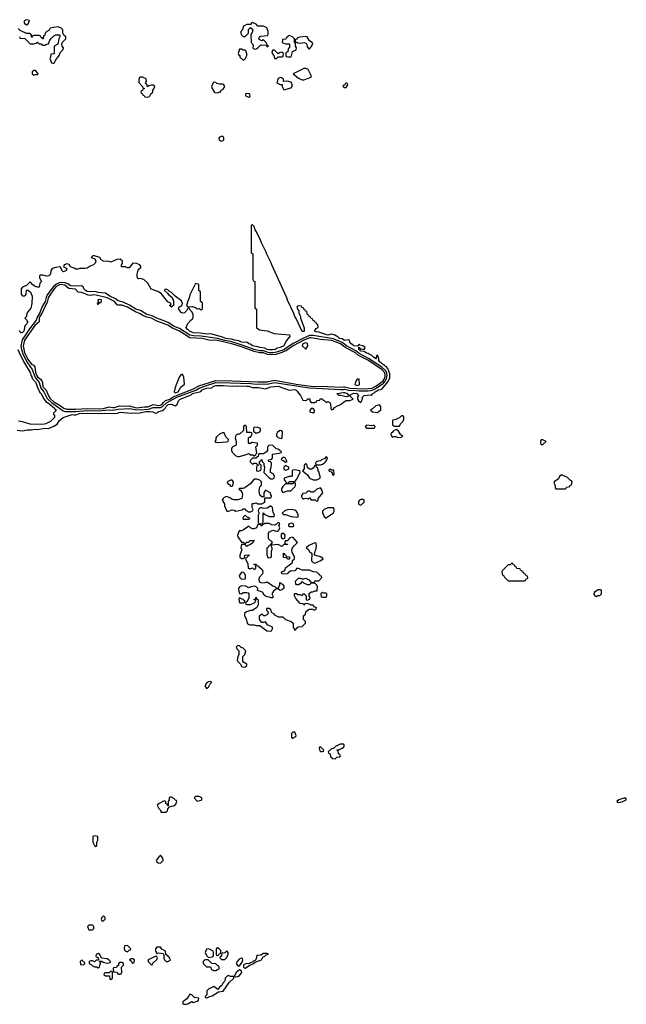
# Model space of a CAD drawing. Header units: inches. Extents: x 2701323 to 2964515, y 494916 to 722124.
# Tile 510 of 656: x 2896478 to 2903076, y 646145 to 656858. Entities that reach past the tile are written whole.
import ezdxf

# ---------------------------------------------------------------- set-up
doc = ezdxf.new("R2010")
doc.units = ezdxf.units.IN
doc.header["$MEASUREMENT"] = 0
for name, color, linetype in [('C8694', 7, 'Continuous'), ('C8695', 7, 'Continuous'), ('C9604', 7, 'Continuous'), ('C9605', 7, 'Continuous')]:
    doc.layers.add(name, color=color, linetype=linetype)

msp = doc.modelspace()

# ---------------------------------------------------------------- linework, layer by layer
at = {"layer": 'C8694', "color": 2, "elevation": 2}
for points in [[(2898852, 650000), (2898862, 649990), (2898862, 649950), (2898850, 649926), (2898842, 649890), (2898850, 649874), (2898882, 649842), (2898890, 649822), (2898910, 649812), (2898930, 649818), (2898948, 649830), (2898947, 649847), (2898906, 649870), (2898906, 649930), (2898928, 649950), (2898938, 649990), (2898928, 650000)], [(2900000, 648974), (2899996, 648976), (2899965, 648975), (2899914, 648950), (2899893, 648927), (2899870, 648926), (2899834, 648890), (2899838, 648878), (2899854, 648870), (2899858, 648838), (2899874, 648830), (2899878, 648818), (2899910, 648814), (2899928, 648832), (2899962, 648838), (2899966, 648850), (2899962, 648862), (2899946, 648870), (2899942, 648902), (2899926, 648910), (2899930, 648914), (2899950, 648912), (2899986, 648930), (2900000, 648944)]]:
    msp.add_lwpolyline(points, dxfattribs=at)
for points in [[(2898550, 649658), (2898530, 649655), (2898510, 649638), (2898492, 649610), (2898510, 649582), (2898530, 649594), (2898548, 649632), (2898566, 649650)], [(2899470, 649106), (2899450, 649106), (2899434, 649090), (2899434, 649050), (2899442, 649042), (2899450, 649042), (2899482, 649058), (2899486, 649070)], [(2899750, 648946), (2899738, 648942), (2899734, 648930), (2899744, 648904), (2899750, 648894), (2899770, 648894), (2899782, 648898), (2899786, 648910)], [(2898130, 648398), (2898110, 648398), (2898102, 648390), (2898102, 648370), (2898092, 648350), (2898094, 648306), (2898090, 648306), (2898082, 648322), (2898067, 648327), (2898066, 648350), (2898050, 648358), (2897994, 648330), (2897974, 648310), (2897990, 648274), (2898012, 648252), (2898014, 648234), (2898070, 648234), (2898086, 648250), (2898088, 648272), (2898106, 648294), (2898130, 648302), (2898156, 648304), (2898176, 648324), (2898186, 648350), (2898182, 648362), (2898170, 648366), (2898160, 648380)], [(2898430, 648406), (2898390, 648406), (2898374, 648390), (2898410, 648354), (2898450, 648365), (2898458, 648370), (2898458, 648390)], [(2897290, 647978), (2897274, 647970), (2897274, 647910), (2897290, 647874), (2897310, 647862), (2897318, 647870), (2897318, 647910), (2897326, 647930), (2897326, 647970)], [(2898010, 647766), (2897990, 647748), (2897962, 647710), (2897970, 647694), (2897984, 647684), (2898010, 647682), (2898038, 647710), (2898036, 647736)], [(2897390, 647108), (2897372, 647090), (2897365, 647070), (2897370, 647054), (2897390, 647054), (2897406, 647070), (2897408, 647090)], [(2897270, 647006), (2897230, 647006), (2897214, 646990), (2897230, 646954), (2897270, 646954), (2897286, 646970), (2897286, 646990)], [(2897650, 646786), (2897618, 646782), (2897614, 646750), (2897622, 646730), (2897625, 646725), (2897650, 646714), (2897670, 646734), (2897682, 646738), (2897686, 646750)], [(2898010, 646766), (2897970, 646766), (2897954, 646750), (2897954, 646730), (2897970, 646694), (2897978, 646702), (2897990, 646705), (2898038, 646698), (2898044, 646684), (2898045, 646645), (2898052, 646630), (2898070, 646612), (2898090, 646612), (2898110, 646622), (2898118, 646630), (2898116, 646636), (2898100, 646660), (2898067, 646687), (2898062, 646722), (2898023, 646743)], [(2897330, 646698), (2897310, 646686), (2897305, 646670), (2897310, 646662), (2897333, 646653), (2897334, 646626), (2897310, 646626), (2897290, 646608), (2897270, 646618), (2897250, 646618), (2897234, 646610), (2897234, 646590), (2897257, 646577), (2897270, 646562), (2897293, 646553), (2897312, 646552), (2897330, 646542), (2897346, 646550), (2897348, 646572), (2897358, 646590), (2897358, 646598), (2897346, 646614), (2897370, 646614), (2897384, 646604), (2897430, 646592), (2897462, 646598), (2897466, 646610), (2897446, 646630), (2897430, 646638), (2897367, 646647), (2897350, 646686)], [(2897970, 646666), (2897950, 646666), (2897874, 646630), (2897874, 646610), (2897910, 646574), (2897922, 646578), (2897927, 646593), (2897970, 646634), (2897975, 646650)], [(2898530, 646748), (2898510, 646746), (2898494, 646710), (2898510, 646674), (2898530, 646654), (2898570, 646662), (2898586, 646670), (2898586, 646710), (2898582, 646722), (2898550, 646742)], [(2898630, 646758), (2898614, 646750), (2898614, 646690), (2898618, 646678), (2898630, 646674), (2898642, 646678), (2898647, 646693), (2898662, 646698), (2898666, 646710), (2898666, 646730), (2898646, 646750)], [(2898730, 646726), (2898710, 646706), (2898678, 646702), (2898674, 646670), (2898658, 646662), (2898654, 646650), (2898673, 646633), (2898710, 646634), (2898730, 646654), (2898746, 646690), (2898746, 646710)], [(2899170, 646698), (2899130, 646698), (2899100, 646680), (2899064, 646676), (2899053, 646667), (2899052, 646648), (2899038, 646622), (2899014, 646610), (2899014, 646606), (2898974, 646590), (2898974, 646586), (2898947, 646587), (2898921, 646579), (2898912, 646570), (2898912, 646550), (2898921, 646541), (2898930, 646538), (2898950, 646547), (2898973, 646567), (2899026, 646590), (2899026, 646594), (2899038, 646602), (2899108, 646630), (2899122, 646658), (2899146, 646670), (2899158, 646682), (2899186, 646690)], [(2897150, 646626), (2897134, 646610), (2897138, 646578), (2897170, 646574), (2897186, 646590), (2897182, 646602), (2897167, 646607), (2897162, 646622)], [(2897590, 646598), (2897570, 646598), (2897554, 646590), (2897553, 646567), (2897538, 646562), (2897530, 646546), (2897498, 646542), (2897494, 646530), (2897498, 646498), (2897530, 646494), (2897550, 646474), (2897570, 646474), (2897582, 646478), (2897587, 646493), (2897586, 646550), (2897606, 646570), (2897606, 646590)], [(2897710, 646638), (2897690, 646638), (2897674, 646630), (2897693, 646613), (2897698, 646598), (2897710, 646594), (2897722, 646598), (2897726, 646630)], [(2898527, 646627), (2898493, 646627), (2898474, 646610), (2898472, 646590), (2898510, 646554), (2898553, 646553), (2898565, 646525), (2898590, 646514), (2898610, 646514), (2898630, 646522), (2898646, 646530), (2898646, 646550), (2898642, 646562), (2898630, 646566), (2898610, 646586), (2898567, 646587)], [(2898890, 646646), (2898865, 646635), (2898842, 646610), (2898831, 646590), (2898850, 646562), (2898870, 646562), (2898896, 646604), (2898906, 646630), (2898902, 646642)], [(2897470, 646506), (2897450, 646486), (2897410, 646486), (2897398, 646482), (2897394, 646470), (2897410, 646454), (2897453, 646453), (2897458, 646418), (2897470, 646414), (2897486, 646430), (2897486, 646490), (2897482, 646502)], [(2898750, 646458), (2898734, 646450), (2898714, 646430), (2898712, 646410), (2898702, 646390), (2898686, 646374), (2898678, 646350), (2898652, 646330), (2898633, 646307), (2898590, 646338), (2898530, 646308), (2898512, 646290), (2898512, 646248), (2898494, 646230), (2898498, 646218), (2898510, 646214), (2898530, 646222), (2898534, 646226), (2898570, 646236), (2898640, 646280), (2898691, 646289), (2898758, 646382), (2898808, 646430), (2898806, 646446), (2898770, 646448)], [(2898870, 646518), (2898832, 646490), (2898814, 646450), (2898824, 646444), (2898850, 646447), (2898870, 646458), (2898894, 646490), (2898890, 646506), (2898876, 646516)], [(2898330, 646255), (2898296, 646204), (2898254, 646170), (2898254, 646150), (2898265, 646145), (2898290, 646146), (2898306, 646150), (2898350, 646174), (2898370, 646165), (2898410, 646178), (2898422, 646190), (2898426, 646210), (2898380, 646220), (2898350, 646248)]]:
    msp.add_lwpolyline(points, close=True, dxfattribs=at)
at = {"layer": 'C8695', "color": 2}
for points, elevation in [([(2896550, 656858), (2896530, 656846), (2896522, 656830), (2896532, 656812), (2896550, 656802), (2896570, 656814), (2896586, 656850)], 2), ([(2899010, 656826), (2898998, 656822), (2898990, 656806), (2898950, 656806), (2898912, 656788), (2898896, 656744), (2898885, 656730), (2898885, 656710), (2898890, 656694), (2898910, 656674), (2898930, 656674), (2898966, 656710), (2898968, 656752), (2898987, 656773), (2899010, 656754), (2899011, 656729), (2898992, 656690), (2898994, 656610), (2899010, 656594), (2899017, 656577), (2899012, 656550), (2899030, 656538), (2899050, 656541), (2899070, 656551), (2899099, 656581), (2899110, 656586), (2899160, 656580), (2899170, 656562), (2899186, 656570), (2899170, 656586), (2899162, 656582), (2899166, 656590), (2899158, 656610), (2899130, 656638), (2899110, 656628), (2899082, 656642), (2899078, 656650), (2899090, 656674), (2899100, 656680), (2899174, 656686), (2899180, 656700), (2899182, 656730), (2899166, 656770), (2899130, 656788), (2899070, 656788), (2899050, 656808)], 2), ([(2899410, 656686), (2899398, 656682), (2899394, 656670), (2899378, 656662), (2899373, 656647), (2899338, 656642), (2899334, 656610), (2899370, 656594), (2899410, 656594), (2899414, 656590), (2899414, 656550), (2899398, 656542), (2899394, 656510), (2899378, 656502), (2899374, 656490), (2899374, 656470), (2899378, 656458), (2899393, 656453), (2899430, 656454), (2899447, 656513), (2899486, 656530), (2899488, 656550), (2899478, 656570), (2899478, 656598), (2899467, 656613), (2899466, 656650), (2899446, 656670)], 2), ([(2899590, 656675), (2899530, 656669), (2899501, 656659), (2899490, 656646), (2899478, 656642), (2899474, 656630), (2899478, 656618), (2899505, 656605), (2899530, 656601), (2899571, 656611), (2899590, 656602), (2899602, 656590), (2899604, 656564), (2899622, 656542), (2899630, 656542), (2899650, 656562), (2899666, 656590), (2899658, 656610), (2899629, 656629), (2899606, 656670)], 2), ([(2898890, 656538), (2898870, 656538), (2898854, 656490), (2898858, 656478), (2898874, 656470), (2898874, 656450), (2898910, 656418), (2898930, 656432), (2898947, 656467), (2898947, 656487), (2898938, 656518), (2898927, 656527), (2898908, 656528)], 2), ([(2899250, 656526), (2899230, 656526), (2899222, 656510), (2899225, 656490), (2899242, 656470), (2899250, 656434), (2899270, 656434), (2899290, 656454), (2899330, 656454), (2899342, 656458), (2899346, 656490), (2899330, 656506), (2899304, 656496), (2899290, 656486)], 2), ([(2896650, 656306), (2896630, 656306), (2896614, 656290), (2896614, 656270), (2896630, 656254), (2896650, 656262), (2896670, 656262), (2896678, 656270), (2896676, 656276)], 2), ([(2899590, 656328), (2899570, 656328), (2899454, 656270), (2899510, 656222), (2899550, 656202), (2899570, 656205), (2899647, 656233), (2899648, 656250), (2899615, 656315)], 2), ([(2897790, 656234), (2897782, 656230), (2897772, 656210), (2897773, 656173), (2897814, 656130), (2897818, 656118), (2897834, 656110), (2897818, 656102), (2897813, 656087), (2897798, 656082), (2897794, 656070), (2897798, 656058), (2897813, 656053), (2897818, 656038), (2897833, 656033), (2897838, 656018), (2897870, 656014), (2897890, 656022), (2897906, 656050), (2897926, 656070), (2897926, 656090), (2897936, 656104), (2897946, 656130), (2897930, 656146), (2897910, 656146), (2897882, 656138), (2897867, 656127), (2897866, 656150), (2897848, 656170), (2897858, 656190), (2897855, 656215), (2897814, 656234)], 2), ([(2899310, 656228), (2899290, 656218), (2899274, 656170), (2899310, 656154), (2899333, 656153), (2899334, 656130), (2899350, 656094), (2899390, 656105), (2899430, 656118), (2899442, 656130), (2899442, 656150), (2899430, 656178), (2899390, 656188), (2899350, 656186), (2899346, 656190), (2899346, 656210), (2899327, 656227)], 2), ([(2898590, 656178), (2898582, 656170), (2898565, 656130), (2898571, 656110), (2898592, 656072), (2898604, 656064), (2898630, 656062), (2898654, 656074), (2898666, 656074), (2898669, 656091), (2898690, 656102), (2898708, 656130), (2898698, 656150), (2898690, 656155), (2898650, 656155), (2898624, 656164), (2898610, 656175)], 2), ([(2898970, 656055), (2898934, 656050), (2898934, 656030), (2898970, 656014), (2898982, 656018), (2898986, 656030), (2898978, 656050)], 2), ([(2898670, 655588), (2898650, 655578), (2898645, 655570), (2898647, 655547), (2898670, 655538), (2898690, 655542), (2898698, 655550), (2898698, 655570), (2898690, 655586)], 2), ([(2898390, 653986), (2898330, 653866), (2898322, 653830), (2898305, 653795), (2898294, 653750), (2898313, 653733), (2898357, 653737), (2898390, 653725), (2898410, 653712), (2898430, 653714), (2898450, 653702), (2898466, 653710), (2898466, 653770), (2898462, 653782), (2898446, 653790), (2898446, 653890), (2898442, 653902), (2898426, 653910), (2898426, 653970), (2898422, 653982)], 2), ([(2897347, 653813), (2897326, 653810), (2897334, 653786), (2897330, 653786), (2897322, 653770), (2897324, 653764), (2897330, 653762), (2897342, 653778), (2897350, 653778), (2897368, 653790), (2897368, 653810)], 14), ([(2899590, 653343), (2899559, 653330), (2899551, 653310), (2899590, 653272), (2899613, 653310), (2899610, 653335)], 14), ([(2898250, 653001), (2898230, 652995), (2898214, 652970), (2898170, 652855), (2898157, 652810), (2898170, 652799), (2898190, 652805), (2898201, 652810), (2898230, 652858), (2898269, 652891), (2898264, 652970)], 14), ([(2899670, 652626), (2899650, 652626), (2899634, 652610), (2899634, 652590), (2899670, 652582), (2899686, 652590), (2899686, 652610)], 2), ([(2898930, 652446), (2898918, 652442), (2898914, 652430), (2898913, 652387), (2898870, 652348), (2898850, 652348), (2898830, 652338), (2898821, 652310), (2898832, 652268), (2898832, 652230), (2898790, 652208), (2898781, 652190), (2898781, 652170), (2898790, 652152), (2898830, 652112), (2898850, 652105), (2898870, 652106), (2898930, 652122), (2898970, 652138), (2898990, 652122), (2899010, 652122), (2899030, 652114), (2899042, 652118), (2899046, 652130), (2899058, 652142), (2899048, 652212), (2899066, 652230), (2899066, 652250), (2899010, 652258), (2899002, 652258), (2898990, 652246), (2898970, 652246), (2898966, 652250), (2898966, 652310), (2898970, 652314), (2898990, 652314), (2899006, 652350), (2899002, 652362), (2898990, 652366), (2898947, 652367), (2898946, 652430)], 2), ([(2898690, 652366), (2898650, 652348), (2898620, 652320), (2898612, 652310), (2898612, 652288), (2898602, 652270), (2898610, 652262), (2898630, 652258), (2898730, 652266), (2898746, 652270), (2898748, 652290), (2898719, 652319), (2898702, 652362)], 2), ([(2899030, 652426), (2899022, 652410), (2899022, 652382), (2899044, 652364), (2899070, 652362), (2899086, 652370), (2899096, 652384), (2899098, 652410), (2899070, 652422)], 2), ([(2899310, 652388), (2899282, 652370), (2899272, 652350), (2899272, 652330), (2899280, 652320), (2899304, 652304), (2899330, 652302), (2899334, 652310), (2899335, 652375), (2899330, 652386)], 2), ([(2899193, 652227), (2899174, 652210), (2899173, 652173), (2899164, 652156), (2899130, 652135), (2899084, 652136), (2899074, 652130), (2899073, 652107), (2899058, 652102), (2899053, 652087), (2899010, 652086), (2898990, 652066), (2898982, 652050), (2899010, 652022), (2899030, 652032), (2899052, 652032), (2899058, 652018), (2899074, 652014), (2899073, 652007), (2899058, 652002), (2899054, 651990), (2899054, 651950), (2899075, 651945), (2899102, 651958), (2899106, 651970), (2899106, 652010), (2899086, 652026), (2899086, 652050), (2899102, 652058), (2899107, 652073), (2899113, 652073), (2899114, 652050), (2899132, 652032), (2899132, 652010), (2899142, 651990), (2899134, 651930), (2899190, 651872), (2899210, 651862), (2899230, 651862), (2899246, 651870), (2899248, 651890), (2899235, 651915), (2899206, 651930), (2899207, 651967), (2899215, 651985), (2899218, 652030), (2899210, 652046), (2899189, 652049), (2899186, 652070), (2899222, 652078), (2899227, 652093), (2899229, 652131), (2899300, 652140), (2899326, 652150), (2899322, 652162), (2899310, 652166), (2899290, 652186), (2899266, 652190), (2899230, 652226)], 2), ([(2899350, 652098), (2899344, 652096), (2899330, 652086), (2899322, 652070), (2899342, 652062), (2899370, 652042), (2899386, 652050), (2899378, 652070), (2899366, 652090)], 2), ([(2899590, 652026), (2899574, 652010), (2899574, 651970), (2899554, 651950), (2899607, 651907), (2899632, 651870), (2899670, 651851), (2899710, 651851), (2899730, 651862), (2899746, 651870), (2899746, 651890), (2899738, 651910), (2899736, 651936), (2899726, 651950), (2899722, 651982), (2899706, 651990), (2899702, 652002), (2899690, 652006), (2899670, 651978), (2899651, 651969), (2899629, 651969), (2899607, 651987), (2899602, 652022)], 2), ([(2899810, 652106), (2899798, 652082), (2899762, 652070), (2899750, 652058), (2899724, 652056), (2899698, 652042), (2899694, 652030), (2899698, 652018), (2899710, 652014), (2899750, 652014), (2899770, 652022), (2899790, 652032), (2899808, 652050), (2899818, 652070), (2899826, 652090)], 2), ([(2899370, 652008), (2899352, 651990), (2899352, 651970), (2899370, 651958), (2899390, 651965), (2899406, 651970), (2899406, 651990)], 2), ([(2899470, 651961), (2899450, 651958), (2899442, 651950), (2899442, 651898), (2899433, 651887), (2899410, 651886), (2899354, 651870), (2899354, 651850), (2899374, 651830), (2899378, 651818), (2899390, 651814), (2899402, 651818), (2899410, 651834), (2899470, 651834), (2899478, 651842), (2899490, 651854), (2899528, 651930), (2899526, 651950)], 2), ([(2899850, 651966), (2899842, 651958), (2899842, 651950), (2899873, 651933), (2899882, 651910), (2899890, 651902), (2899898, 651910), (2899895, 651955), (2899870, 651958)], 2), ([(2899058, 651858), (2899030, 651858), (2899006, 651834), (2898992, 651810), (2898930, 651768), (2898910, 651758), (2898870, 651758), (2898862, 651750), (2898878, 651738), (2898898, 651710), (2898901, 651690), (2898894, 651650), (2898850, 651633), (2898810, 651633), (2898790, 651637), (2898770, 651653), (2898730, 651669), (2898701, 651659), (2898691, 651650), (2898682, 651630), (2898706, 651590), (2898707, 651570), (2898730, 651512), (2898750, 651511), (2898790, 651525), (2898810, 651522), (2898830, 651512), (2898896, 651524), (2898910, 651534), (2898930, 651534), (2898938, 651518), (2898953, 651513), (2898962, 651502), (2898990, 651502), (2899010, 651514), (2899018, 651530), (2899006, 651550), (2899006, 651590), (2899010, 651594), (2899030, 651594), (2899050, 651602), (2899070, 651592), (2899110, 651592), (2899146, 651610), (2899146, 651654), (2899210, 651654), (2899218, 651670), (2899218, 651678), (2899208, 651688), (2899206, 651710), (2899150, 651738), (2899132, 651710), (2899134, 651666), (2899110, 651666), (2899102, 651682), (2899090, 651686), (2899082, 651730), (2899085, 651755), (2899090, 651774), (2899107, 651793), (2899108, 651830), (2899089, 651849)], 2), ([(2898790, 651848), (2898770, 651848), (2898734, 651830), (2898742, 651810), (2898759, 651799), (2898770, 651782), (2898790, 651782), (2898798, 651790), (2898802, 651830)], 2), ([(2899470, 651826), (2899458, 651822), (2899450, 651806), (2899370, 651806), (2899340, 651780), (2899324, 651756), (2899324, 651744), (2899338, 651718), (2899350, 651714), (2899358, 651722), (2899370, 651725), (2899392, 651732), (2899427, 651733), (2899470, 651774), (2899478, 651790), (2899478, 651810)], 2), ([(2899750, 651766), (2899710, 651749), (2899690, 651728), (2899670, 651718), (2899650, 651718), (2899630, 651728), (2899613, 651727), (2899590, 651706), (2899558, 651702), (2899544, 651676), (2899542, 651670), (2899550, 651654), (2899565, 651645), (2899590, 651652), (2899615, 651645), (2899630, 651654), (2899650, 651634), (2899693, 651633), (2899710, 651614), (2899726, 651630), (2899726, 651650), (2899762, 651690), (2899774, 651710), (2899763, 651743)], 2), ([(2899210, 651568), (2899170, 651542), (2899130, 651538), (2899110, 651548), (2899093, 651547), (2899074, 651530), (2899072, 651510), (2899082, 651490), (2899073, 651467), (2899073, 651393), (2899078, 651378), (2899110, 651374), (2899122, 651378), (2899127, 651393), (2899128, 651492), (2899134, 651490), (2899138, 651478), (2899190, 651451), (2899246, 651454), (2899248, 651470), (2899236, 651496), (2899228, 651550)], 2), ([(2899430, 651528), (2899390, 651526), (2899364, 651516), (2899334, 651490), (2899350, 651474), (2899370, 651474), (2899432, 651452), (2899490, 651445), (2899506, 651450), (2899507, 651473), (2899490, 651508), (2899470, 651522)], 2), ([(2899830, 651548), (2899790, 651528), (2899772, 651510), (2899772, 651490), (2899782, 651470), (2899790, 651454), (2899810, 651434), (2899826, 651450), (2899888, 651490), (2899898, 651510), (2899898, 651530), (2899890, 651546)], 2), ([(2899290, 651386), (2899272, 651368), (2899250, 651358), (2899220, 651360), (2899190, 651378), (2899142, 651378), (2899130, 651366), (2899118, 651362), (2899110, 651346), (2899102, 651362), (2899070, 651366), (2899054, 651330), (2899030, 651318), (2899010, 651318), (2898989, 651329), (2898970, 651348), (2898912, 651308), (2898890, 651298), (2898865, 651295), (2898846, 651250), (2898852, 651230), (2898890, 651174), (2898912, 651172), (2898918, 651158), (2898930, 651154), (2898948, 651172), (2898967, 651173), (2898986, 651190), (2899032, 651190), (2899018, 651182), (2899013, 651167), (2898990, 651146), (2898964, 651136), (2898950, 651126), (2898930, 651146), (2898890, 651146), (2898885, 651115), (2898894, 651090), (2898874, 651030), (2898874, 651010), (2898890, 650994), (2898910, 650994), (2898922, 650998), (2898927, 651033), (2898970, 651034), (2898970, 651026), (2898958, 651022), (2898953, 651007), (2898938, 651002), (2898934, 650990), (2898958, 650938), (2898962, 650890), (2898970, 650885), (2898994, 650886), (2899010, 650894), (2899030, 650874), (2899046, 650890), (2899046, 650910), (2899042, 650922), (2899026, 650930), (2899030, 650934), (2899050, 650934), (2899058, 650918), (2899070, 650914), (2899114, 650874), (2899121, 650850), (2899118, 650830), (2899086, 650794), (2899078, 650770), (2899082, 650742), (2899110, 650731), (2899147, 650733), (2899170, 650742), (2899230, 650698), (2899254, 650690), (2899270, 650674), (2899290, 650674), (2899296, 650684), (2899308, 650710), (2899306, 650730), (2899310, 650734), (2899322, 650722), (2899337, 650717), (2899350, 650694), (2899352, 650670), (2899330, 650655), (2899310, 650648), (2899290, 650666), (2899270, 650666), (2899240, 650640), (2899222, 650610), (2899232, 650590), (2899230, 650568), (2899210, 650568), (2899196, 650576), (2899170, 650578), (2899150, 650586), (2899136, 650596), (2899118, 650630), (2899066, 650646), (2899068, 650670), (2899050, 650688), (2899035, 650695), (2898992, 650688), (2898970, 650678), (2898936, 650696), (2898890, 650698), (2898870, 650688), (2898858, 650670), (2898860, 650640), (2898870, 650614), (2898890, 650612), (2898910, 650625), (2898950, 650625), (2898962, 650622), (2898972, 650612), (2898972, 650568), (2898953, 650527), (2898938, 650522), (2898934, 650510), (2898938, 650498), (2898950, 650494), (2898990, 650494), (2899026, 650510), (2899046, 650530), (2899042, 650542), (2899026, 650550), (2899042, 650558), (2899050, 650574), (2899054, 650554), (2899066, 650554), (2899073, 650547), (2899072, 650492), (2899059, 650461), (2899010, 650428), (2898990, 650428), (2898944, 650416), (2898924, 650396), (2898922, 650370), (2898940, 650340), (2898952, 650290), (2898970, 650278), (2898986, 650274), (2899030, 650274), (2899050, 650266), (2899090, 650265), (2899167, 650207), (2899210, 650205), (2899218, 650210), (2899228, 650230), (2899226, 650250), (2899175, 650275), (2899150, 650306), (2899130, 650298), (2899110, 650298), (2899086, 650330), (2899086, 650370), (2899110, 650394), (2899130, 650374), (2899150, 650374), (2899178, 650390), (2899186, 650410), (2899166, 650430), (2899166, 650450), (2899170, 650454), (2899190, 650454), (2899210, 650434), (2899214, 650410), (2899237, 650397), (2899250, 650382), (2899290, 650362), (2899340, 650360), (2899370, 650332), (2899432, 650310), (2899452, 650290), (2899454, 650250), (2899470, 650214), (2899482, 650218), (2899487, 650233), (2899508, 650252), (2899550, 650254), (2899586, 650290), (2899586, 650310), (2899566, 650330), (2899566, 650370), (2899586, 650390), (2899590, 650414), (2899618, 650442), (2899630, 650445), (2899664, 650444), (2899690, 650434), (2899706, 650450), (2899702, 650462), (2899687, 650467), (2899670, 650486), (2899650, 650486), (2899610, 650506), (2899578, 650502), (2899570, 650486), (2899562, 650502), (2899530, 650506), (2899480, 650560), (2899466, 650590), (2899466, 650610), (2899470, 650614), (2899490, 650614), (2899504, 650604), (2899530, 650602), (2899550, 650594), (2899570, 650614), (2899594, 650590), (2899594, 650550), (2899602, 650542), (2899616, 650544), (2899630, 650554), (2899638, 650570), (2899626, 650590), (2899627, 650613), (2899649, 650631), (2899668, 650632), (2899690, 650642), (2899715, 650645), (2899718, 650690), (2899710, 650706), (2899690, 650726), (2899650, 650726), (2899631, 650709), (2899610, 650708), (2899568, 650728), (2899550, 650746), (2899530, 650718), (2899511, 650709), (2899489, 650709), (2899480, 650720), (2899478, 650750), (2899510, 650782), (2899530, 650782), (2899550, 650774), (2899570, 650774), (2899590, 650782), (2899624, 650764), (2899650, 650734), (2899670, 650734), (2899682, 650738), (2899690, 650754), (2899730, 650754), (2899766, 650790), (2899762, 650802), (2899747, 650807), (2899742, 650822), (2899730, 650826), (2899710, 650848), (2899669, 650849), (2899630, 650868), (2899550, 650868), (2899510, 650886), (2899490, 650886), (2899482, 650870), (2899470, 650862), (2899422, 650858), (2899410, 650846), (2899398, 650842), (2899390, 650826), (2899328, 650830), (2899326, 650850), (2899358, 650862), (2899367, 650873), (2899370, 650894), (2899386, 650910), (2899410, 650922), (2899430, 650942), (2899446, 650950), (2899447, 650973), (2899466, 650990), (2899466, 651010), (2899456, 651036), (2899440, 651060), (2899438, 651090), (2899446, 651110), (2899465, 651135), (2899498, 651170), (2899450, 651226), (2899418, 651222), (2899414, 651210), (2899398, 651202), (2899393, 651187), (2899370, 651186), (2899362, 651178), (2899362, 651162), (2899370, 651154), (2899393, 651153), (2899390, 651146), (2899350, 651146), (2899330, 651126), (2899290, 651148), (2899218, 651142), (2899214, 651130), (2899222, 651110), (2899222, 651090), (2899214, 651070), (2899214, 651010), (2899190, 650998), (2899182, 651002), (2899168, 651030), (2899169, 651111), (2899182, 651118), (2899187, 651133), (2899202, 651138), (2899207, 651153), (2899222, 651158), (2899226, 651170), (2899222, 651182), (2899207, 651187), (2899186, 651210), (2899186, 651270), (2899195, 651285), (2899230, 651302), (2899270, 651292), (2899287, 651293), (2899298, 651302), (2899308, 651330), (2899298, 651350), (2899306, 651370), (2899302, 651382)], 2), ([(2898930, 651466), (2898910, 651446), (2898905, 651430), (2898910, 651425), (2898970, 651422), (2898986, 651430), (2898947, 651447)], 2), ([(2899430, 651379), (2899402, 651370), (2899402, 651350), (2899410, 651342), (2899450, 651342), (2899458, 651350), (2899455, 651370), (2899450, 651375)], 2), ([(2899350, 651266), (2899330, 651266), (2899322, 651258), (2899322, 651230), (2899330, 651214), (2899350, 651214), (2899362, 651218), (2899366, 651250)], 2), ([(2899690, 651166), (2899624, 651136), (2899594, 651110), (2899617, 651097), (2899632, 651070), (2899654, 651050), (2899652, 650970), (2899670, 650952), (2899690, 650946), (2899754, 650974), (2899778, 650990), (2899766, 651010), (2899686, 651030), (2899687, 651067), (2899699, 651090), (2899708, 651130), (2899702, 651162)], 2), ([(2899390, 650988), (2899382, 651002), (2899347, 651007), (2899347, 651053), (2899354, 651050), (2899358, 651038), (2899374, 651030), (2899378, 651018), (2899413, 651013), (2899414, 650990), (2899410, 650988)], 2), ([(2898910, 650848), (2898890, 650842), (2898865, 650810), (2898872, 650790), (2898890, 650772), (2898930, 650774), (2898935, 650785), (2898935, 650810), (2898928, 650830)], 2), ([(2899770, 650626), (2899754, 650610), (2899758, 650578), (2899770, 650574), (2899810, 650574), (2899818, 650590), (2899818, 650610), (2899810, 650618), (2899790, 650618)], 2), ([(2898870, 650566), (2898862, 650550), (2898870, 650514), (2898910, 650514), (2898922, 650518), (2898926, 650530), (2898906, 650550)], 2)]:
    msp.add_lwpolyline(points, close=True, dxfattribs=dict(at, elevation=elevation))
for points, elevation in [([(2896474, 656670), (2896478, 656658), (2896533, 656653), (2896590, 656594), (2896630, 656594), (2896656, 656604), (2896670, 656614), (2896690, 656594), (2896710, 656594), (2896722, 656582), (2896750, 656582), (2896768, 656592), (2896790, 656594), (2896805, 656635), (2896822, 656658), (2896850, 656682), (2896870, 656694), (2896910, 656694), (2896914, 656690), (2896913, 656673), (2896902, 656650), (2896894, 656590), (2896854, 656570), (2896854, 656490), (2896850, 656486), (2896818, 656482), (2896814, 656450), (2896805, 656435), (2896822, 656390), (2896850, 656382), (2896882, 656438), (2896890, 656442), (2896908, 656470), (2896918, 656502), (2896950, 656534), (2896954, 656550), (2896938, 656570), (2896935, 656590), (2896945, 656615), (2896978, 656650), (2896978, 656670), (2896958, 656690), (2896946, 656710), (2896947, 656747), (2896926, 656770), (2896890, 656779), (2896810, 656766), (2896797, 656743), (2896774, 656730), (2896754, 656710), (2896752, 656688), (2896738, 656682), (2896734, 656650), (2896730, 656648), (2896722, 656662), (2896707, 656667), (2896702, 656682), (2896690, 656686), (2896630, 656686), (2896618, 656682), (2896613, 656667), (2896607, 656667), (2896606, 656690), (2896590, 656706), (2896550, 656706), (2896482, 656742), (2896462, 656762)], 2), ([(2900000, 656143), (2899998, 656142), (2899994, 656130), (2900000, 656127)], 2), ([(2900000, 653374), (2899984, 653384), (2899955, 653390), (2899943, 653403), (2899907, 653427), (2899870, 653435), (2899830, 653427), (2899730, 653458), (2899702, 653462), (2899684, 653470), (2899703, 653497), (2899726, 653510), (2899722, 653542), (2899707, 653547), (2899702, 653562), (2899687, 653567), (2899682, 653582), (2899667, 653587), (2899662, 653602), (2899647, 653607), (2899642, 653622), (2899627, 653627), (2899622, 653642), (2899607, 653647), (2899602, 653682), (2899587, 653687), (2899582, 653702), (2899567, 653707), (2899562, 653722), (2899547, 653727), (2899542, 653742), (2899510, 653746), (2899498, 653742), (2899494, 653730), (2899504, 653704), (2899514, 653690), (2899514, 653670), (2899524, 653644), (2899534, 653630), (2899534, 653610), (2899573, 653507), (2899574, 653470), (2899570, 653466), (2899550, 653466), (2899485, 653605), (2899470, 653628), (2899460, 653660), (2899390, 653808), (2899384, 653830), (2899219, 654190), (2899210, 654218), (2899166, 654306), (2899159, 654330), (2899109, 654429), (2899094, 654470), (2899064, 654524), (2899055, 654550), (2899038, 654570), (2899030, 654606), (2899010, 654626), (2898998, 654622), (2898994, 654610), (2898994, 654330), (2898998, 654318), (2899014, 654310), (2899014, 654030), (2899018, 654018), (2899034, 654010), (2899034, 653730), (2899038, 653718), (2899054, 653710), (2899054, 653510), (2899074, 653490), (2899085, 653485), (2899110, 653478), (2899171, 653471), (2899245, 653445), (2899412, 653430), (2899418, 653410), (2899376, 653364), (2899350, 653310), (2899311, 653290), (2899277, 653283), (2899256, 653270), (2899230, 653265), (2899190, 653265), (2899169, 653270), (2899144, 653284), (2899090, 653290), (2899070, 653299), (2899010, 653308), (2898987, 653327), (2898969, 653330), (2898962, 653342), (2898949, 653349), (2898934, 653346), (2898889, 653350), (2898863, 653363), (2898818, 653370), (2898783, 653383), (2898719, 653390), (2898685, 653405), (2898570, 653438), (2898550, 653441), (2898510, 653435), (2898446, 653446), (2898368, 653450), (2898350, 653457), (2898326, 653470), (2898308, 653488), (2898298, 653490), (2898289, 653510), (2898306, 653554), (2898338, 653590), (2898357, 653603), (2898364, 653616), (2898363, 653650), (2898354, 653675), (2898326, 653710), (2898322, 653722), (2898310, 653726), (2898291, 653690), (2898270, 653669), (2898250, 653664), (2898233, 653673), (2898209, 653710), (2898209, 653730), (2898237, 653743), (2898246, 653754), (2898249, 653770), (2898238, 653798), (2898169, 653849), (2898128, 653890), (2898103, 653903), (2898090, 653918), (2898070, 653926), (2898058, 653922), (2898054, 653910), (2898084, 653884), (2898092, 653870), (2898115, 653855), (2898135, 653835), (2898150, 653794), (2898151, 653749), (2898138, 653742), (2898134, 653730), (2898126, 653730), (2898122, 653742), (2898108, 653750), (2898122, 653758), (2898126, 653770), (2898090, 653788), (2898017, 653877), (2897981, 653901), (2897907, 653927), (2897872, 653992), (2897828, 654030), (2897790, 654042), (2897770, 654038), (2897763, 654043), (2897756, 654056), (2897755, 654090), (2897768, 654132), (2897775, 654145), (2897790, 654154), (2897798, 654170), (2897786, 654190), (2897747, 654207), (2897710, 654208), (2897670, 654158), (2897650, 654158), (2897630, 654168), (2897590, 654168), (2897586, 654170), (2897586, 654190), (2897595, 654205), (2897595, 654230), (2897572, 654252), (2897534, 654250), (2897470, 654218), (2897448, 654228), (2897390, 654229), (2897365, 654245), (2897349, 654269), (2897290, 654288), (2897273, 654287), (2897254, 654270), (2897295, 654255), (2897305, 654230), (2897298, 654210), (2897282, 654190), (2897243, 654177), (2897210, 654155), (2897190, 654149), (2897131, 654149), (2897110, 654142), (2897090, 654142), (2897070, 654155), (2897029, 654169), (2897015, 654195), (2896990, 654202), (2896962, 654190), (2896954, 654170), (2896992, 654150), (2896982, 654130), (2896970, 654122), (2896950, 654115), (2896943, 654123), (2896927, 654153), (2896927, 654167), (2896909, 654169), (2896870, 654163), (2896831, 654149), (2896818, 654130), (2896812, 654090), (2896794, 654070), (2896770, 654068), (2896730, 654079), (2896703, 654077), (2896692, 654070), (2896692, 654050), (2896714, 654010), (2896698, 653990), (2896690, 653946), (2896670, 653946), (2896640, 653960), (2896616, 653976), (2896590, 654006), (2896550, 653966), (2896510, 653948), (2896492, 653930), (2896492, 653872), (2896500, 653860), (2896510, 653852), (2896530, 653852), (2896540, 653860), (2896548, 653870), (2896550, 653914), (2896570, 653914), (2896595, 653895), (2896612, 653848), (2896611, 653771), (2896600, 653720), (2896564, 653676), (2896553, 653647), (2896552, 653628), (2896534, 653610), (2896554, 653590), (2896558, 653578), (2896571, 653570), (2896558, 653562), (2896554, 653550), (2896532, 653528), (2896521, 653470), (2896510, 653455), (2896491, 653449), (2896490, 653446), (2896475, 653475)], 2), ([(2900000, 653333), (2899984, 653344), (2899890, 653387), (2899670, 653421), (2899630, 653420), (2899566, 653394), (2899461, 653339), (2899422, 653318), (2899350, 653266), (2899270, 653240), (2899230, 653234), (2899190, 653234), (2899130, 653254), (2899090, 653256), (2899029, 653269), (2898898, 653318), (2898776, 653356), (2898708, 653368), (2898630, 653390), (2898450, 653413), (2898370, 653418), (2898330, 653426), (2898217, 653497), (2898150, 653525), (2898099, 653559), (2898058, 653578), (2897970, 653609), (2897917, 653637), (2897860, 653650), (2897792, 653692), (2897740, 653710), (2897673, 653753), (2897603, 653783), (2897550, 653799), (2897521, 653821), (2897458, 653850), (2897410, 653881), (2897330, 653890), (2897310, 653898), (2897210, 653902), (2897192, 653910), (2897174, 653930), (2897167, 653950), (2897150, 653961), (2897050, 653959), (2897030, 653963), (2897003, 653983), (2896974, 653994), (2896930, 653999), (2896906, 653994), (2896879, 653981), (2896845, 653955), (2896776, 653864), (2896764, 653836), (2896753, 653790), (2896723, 653737), (2896697, 653670), (2896671, 653630), (2896658, 653590), (2896585, 653495), (2896504, 653376), (2896490, 653310), (2896496, 653270), (2896517, 653210), (2896563, 653123), (2896612, 653052), (2896646, 652965), (2896690, 652910), (2896708, 652848), (2896739, 652810), (2896778, 652738), (2896828, 652688), (2896912, 652632), (2896950, 652601), (2896974, 652594), (2897090, 652595), (2897210, 652605), (2897330, 652601), (2897450, 652613), (2897490, 652609), (2897550, 652620), (2897670, 652626), (2897735, 652615), (2897790, 652614), (2897878, 652622), (2897930, 652637), (2898010, 652639), (2898031, 652649), (2898076, 652690), (2898187, 652750), (2898392, 652828), (2898431, 652850), (2898488, 652872), (2898610, 652910), (2898770, 652908), (2898990, 652899), (2899050, 652893), (2899130, 652896), (2899170, 652894), (2899251, 652909), (2899630, 652852), (2899970, 652835), (2900000, 652836)], 6), ([(2900000, 653306), (2899966, 653330), (2899873, 653367), (2899750, 653379), (2899650, 653398), (2899630, 653395), (2899569, 653371), (2899453, 653310), (2899380, 653260), (2899330, 653235), (2899265, 653215), (2899210, 653212), (2899175, 653215), (2899130, 653232), (2899090, 653234), (2899027, 653247), (2898890, 653299), (2898784, 653330), (2898630, 653366), (2898590, 653371), (2898550, 653367), (2898461, 653390), (2898330, 653398), (2898216, 653470), (2898141, 653501), (2898090, 653535), (2897962, 653582), (2897911, 653611), (2897861, 653621), (2897819, 653639), (2897790, 653658), (2897739, 653679), (2897650, 653730), (2897590, 653751), (2897550, 653751), (2897537, 653757), (2897510, 653790), (2897430, 653831), (2897310, 653862), (2897277, 653863), (2897250, 653856), (2897221, 653861), (2897152, 653888), (2897115, 653895), (2897086, 653926), (2897014, 653934), (2896970, 653969), (2896930, 653975), (2896910, 653972), (2896871, 653950), (2896852, 653930), (2896799, 653850), (2896789, 653830), (2896778, 653782), (2896750, 653735), (2896719, 653661), (2896698, 653630), (2896691, 653610), (2896688, 653572), (2896641, 653530), (2896530, 653370), (2896517, 653310), (2896530, 653237), (2896550, 653190), (2896570, 653157), (2896610, 653107), (2896623, 653103), (2896641, 653081), (2896650, 653019), (2896661, 652990), (2896670, 652972), (2896705, 652945), (2896717, 652930), (2896724, 652910), (2896730, 652865), (2896750, 652840), (2896767, 652827), (2896790, 652764), (2896810, 652736), (2896850, 652700), (2896919, 652659), (2896959, 652630), (2896990, 652622), (2897090, 652620), (2897210, 652628), (2897350, 652625), (2897390, 652628), (2897450, 652644), (2897490, 652637), (2897510, 652640), (2897563, 652657), (2897612, 652652), (2897670, 652657), (2897750, 652635), (2897835, 652645), (2897870, 652645), (2897930, 652672), (2897990, 652660), (2898010, 652663), (2898024, 652670), (2898044, 652696), (2898065, 652715), (2898110, 652729), (2898147, 652753), (2898202, 652778), (2898370, 652842), (2898425, 652875), (2898610, 652931), (2898790, 652930), (2899070, 652916), (2899170, 652919), (2899250, 652935), (2899486, 652894), (2899648, 652872), (2899828, 652868), (2899970, 652859), (2900000, 652862)], 10), ([(2896457, 653270), (2896479, 653219), (2896510, 653164), (2896519, 653139), (2896590, 653021), (2896603, 652983), (2896610, 652973), (2896614, 652954), (2896652, 652910), (2896662, 652890), (2896679, 652839), (2896699, 652799), (2896710, 652790), (2896738, 652738), (2896763, 652703), (2896790, 652686), (2896797, 652677), (2896858, 652630), (2896861, 652621), (2896878, 652610), (2896844, 652576), (2896842, 652570), (2896856, 652550), (2896855, 652530), (2896813, 652487), (2896761, 652459), (2896730, 652453), (2896590, 652456), (2896510, 652483), (2896466, 652490)], 2), ([(2896450, 652391), (2896510, 652385), (2896563, 652397), (2896603, 652397), (2896650, 652404), (2896670, 652399), (2896750, 652415), (2896790, 652411), (2896850, 652435), (2896884, 652456), (2896908, 652492), (2896950, 652530), (2897050, 652563), (2897070, 652557), (2897090, 652558), (2897130, 652574), (2897210, 652577), (2897330, 652573), (2897397, 652577), (2897508, 652572), (2897543, 652577), (2897570, 652587), (2897690, 652576), (2897790, 652582), (2897850, 652594), (2897895, 652595), (2897926, 652590), (2897950, 652578), (2897970, 652579), (2897990, 652594), (2898030, 652606), (2898045, 652615), (2898064, 652636), (2898070, 652650), (2898094, 652670), (2898130, 652674), (2898150, 652662), (2898170, 652657), (2898189, 652670), (2898206, 652710), (2898224, 652730), (2898342, 652778), (2898359, 652790), (2898448, 652812), (2898464, 652830), (2898509, 652850), (2898566, 652854), (2898586, 652870), (2898610, 652878), (2898690, 652878), (2898790, 652870), (2898850, 652875), (2898950, 652872), (2898972, 652870), (2899010, 652856), (2899076, 652856), (2899150, 652843), (2899210, 652862), (2899290, 652870), (2899410, 652828), (2899470, 652834), (2899482, 652830), (2899497, 652817), (2899510, 652794), (2899534, 652770), (2899558, 652718), (2899590, 652714), (2899602, 652718), (2899607, 652733), (2899630, 652734), (2899634, 652730), (2899634, 652710), (2899650, 652694), (2899690, 652694), (2899702, 652698), (2899710, 652714), (2899742, 652718), (2899748, 652732), (2899770, 652732), (2899778, 652718), (2899790, 652714), (2899810, 652694), (2899830, 652702), (2899850, 652694), (2899860, 652680), (2899862, 652630), (2899870, 652614), (2899890, 652622), (2899902, 652638), (2899926, 652654), (2899968, 652670), (2900000, 652696)], 2), ([(2900000, 652762), (2899970, 652769), (2899950, 652768), (2899928, 652790), (2900000, 652801)], 2), ([(2898928, 650000), (2898910, 650018), (2898887, 650027), (2898870, 650046), (2898850, 650048), (2898832, 650030), (2898842, 650010), (2898852, 650000)], 2)]:
    msp.add_lwpolyline(points, dxfattribs=dict(at, elevation=elevation))
at = {"layer": 'C9604', "color": 2, "elevation": 2}
msp.add_lwpolyline([(2900000, 648944), (2900006, 648950), (2900006, 648970), (2900000, 648974)], dxfattribs=at)
msp.add_lwpolyline([(2903050, 648388), (2902994, 648370), (2902974, 648350), (2902982, 648342), (2903030, 648348), (2903075, 648370), (2903076, 648376), (2903070, 648386)], close=True, dxfattribs=at)
at = {"layer": 'C9605', "color": 2}
for points, elevation in [([(2900000, 656127), (2900010, 656122), (2900030, 656122), (2900046, 656150), (2900042, 656162), (2900030, 656166), (2900018, 656162), (2900013, 656147), (2900000, 656143)], 2), ([(2900000, 652801), (2900010, 652803), (2900039, 652790), (2900050, 652776), (2900070, 652771), (2900110, 652794), (2900145, 652790), (2900162, 652770), (2900154, 652750), (2900154, 652730), (2900162, 652710), (2900190, 652694), (2900206, 652730), (2900206, 652750), (2900226, 652770), (2900296, 652776), (2900308, 652772), (2900315, 652790), (2900330, 652795), (2900345, 652810), (2900382, 652830), (2900407, 652833), (2900420, 652840), (2900484, 652916), (2900503, 652957), (2900503, 653003), (2900482, 653062), (2900464, 653084), (2900447, 653090), (2900441, 653101), (2900423, 653110), (2900408, 653128), (2900398, 653130), (2900386, 653150), (2900386, 653170), (2900370, 653206), (2900358, 653202), (2900354, 653170), (2900350, 653169), (2900342, 653182), (2900330, 653182), (2900306, 653206), (2900289, 653210), (2900267, 653227), (2900249, 653230), (2900226, 653246), (2900186, 653250), (2900182, 653262), (2900166, 653270), (2900166, 653294), (2900190, 653278), (2900210, 653272), (2900230, 653274), (2900234, 653290), (2900210, 653308), (2900178, 653318), (2900170, 653326), (2900154, 653306), (2900111, 653309), (2900101, 653321), (2900084, 653330), (2900068, 653350), (2900066, 653370), (2900056, 653376), (2900010, 653368), (2900000, 653374)], 2), ([(2900000, 652836), (2900010, 652837), (2900070, 652823), (2900110, 652827), (2900170, 652820), (2900270, 652820), (2900297, 652823), (2900330, 652835), (2900378, 652862), (2900436, 652904), (2900455, 652925), (2900469, 652950), (2900476, 652990), (2900472, 653012), (2900459, 653039), (2900417, 653077), (2900333, 653130), (2900273, 653173), (2900170, 653225), (2900134, 653254), (2900032, 653310), (2900000, 653333)], 6), ([(2900000, 652862), (2900010, 652863), (2900070, 652848), (2900230, 652843), (2900310, 652850), (2900350, 652870), (2900432, 652930), (2900450, 652956), (2900455, 652990), (2900450, 653015), (2900422, 653050), (2900271, 653151), (2900165, 653205), (2900130, 653234), (2900027, 653287), (2900000, 653306)], 10), ([(2900000, 652696), (2900010, 652705), (2900030, 652714), (2900070, 652714), (2900106, 652730), (2900070, 652766), (2900030, 652755), (2900000, 652762)], 2)]:
    msp.add_lwpolyline(points, dxfattribs=dict(at, elevation=elevation))
for points, elevation in [([(2900150, 652948), (2900130, 652918), (2900123, 652890), (2900150, 652879), (2900170, 652886), (2900174, 652890), (2900170, 652946)], 14), ([(2900390, 652668), (2900350, 652658), (2900317, 652623), (2900294, 652610), (2900314, 652590), (2900370, 652585), (2900407, 652613), (2900408, 652650)], 2), ([(2900330, 652446), (2900310, 652438), (2900250, 652446), (2900234, 652430), (2900250, 652414), (2900330, 652414), (2900342, 652418), (2900346, 652430)], 2), ([(2900650, 652546), (2900630, 652546), (2900612, 652528), (2900570, 652508), (2900538, 652502), (2900534, 652490), (2900534, 652450), (2900550, 652434), (2900610, 652434), (2900620, 652460), (2900648, 652490), (2900658, 652510), (2900658, 652530)], 2), ([(2900578, 652398), (2900564, 652396), (2900540, 652380), (2900530, 652366), (2900518, 652362), (2900514, 652350), (2900530, 652314), (2900550, 652322), (2900570, 652322), (2900590, 652312), (2900630, 652314), (2900646, 652330), (2900622, 652342), (2900600, 652380)], 2), ([(2902170, 652286), (2902150, 652286), (2902142, 652270), (2902142, 652250), (2902150, 652234), (2902170, 652234), (2902206, 652270)], 2), ([(2902370, 651906), (2902350, 651886), (2902339, 651861), (2902292, 651830), (2902292, 651810), (2902302, 651790), (2902304, 651764), (2902310, 651754), (2902410, 651754), (2902422, 651758), (2902427, 651773), (2902462, 651778), (2902467, 651793), (2902482, 651798), (2902486, 651830), (2902482, 651842), (2902467, 651847), (2902436, 651876)], 2), ([(2900190, 651638), (2900174, 651630), (2900164, 651616), (2900165, 651590), (2900170, 651582), (2900190, 651574), (2900226, 651610), (2900226, 651630), (2900216, 651636)], 2), ([(2901830, 650946), (2901813, 650927), (2901790, 650926), (2901730, 650866), (2901722, 650850), (2901730, 650814), (2901745, 650805), (2901750, 650794), (2901790, 650754), (2901970, 650754), (2901982, 650758), (2901987, 650773), (2902002, 650778), (2902006, 650790), (2902002, 650802), (2901987, 650807), (2901982, 650822), (2901967, 650827), (2901962, 650842), (2901947, 650847), (2901942, 650862), (2901927, 650867), (2901922, 650882), (2901887, 650887), (2901882, 650902), (2901867, 650907), (2901862, 650922), (2901847, 650927), (2901842, 650942)], 2), ([(2902795, 650655), (2902770, 650654), (2902732, 650630), (2902722, 650610), (2902724, 650604), (2902734, 650590), (2902750, 650582), (2902768, 650592), (2902790, 650594), (2902806, 650610), (2902806, 650650)], 2)]:
    msp.add_lwpolyline(points, close=True, dxfattribs=dict(at, elevation=elevation))

doc.saveas('drawing.dxf')
